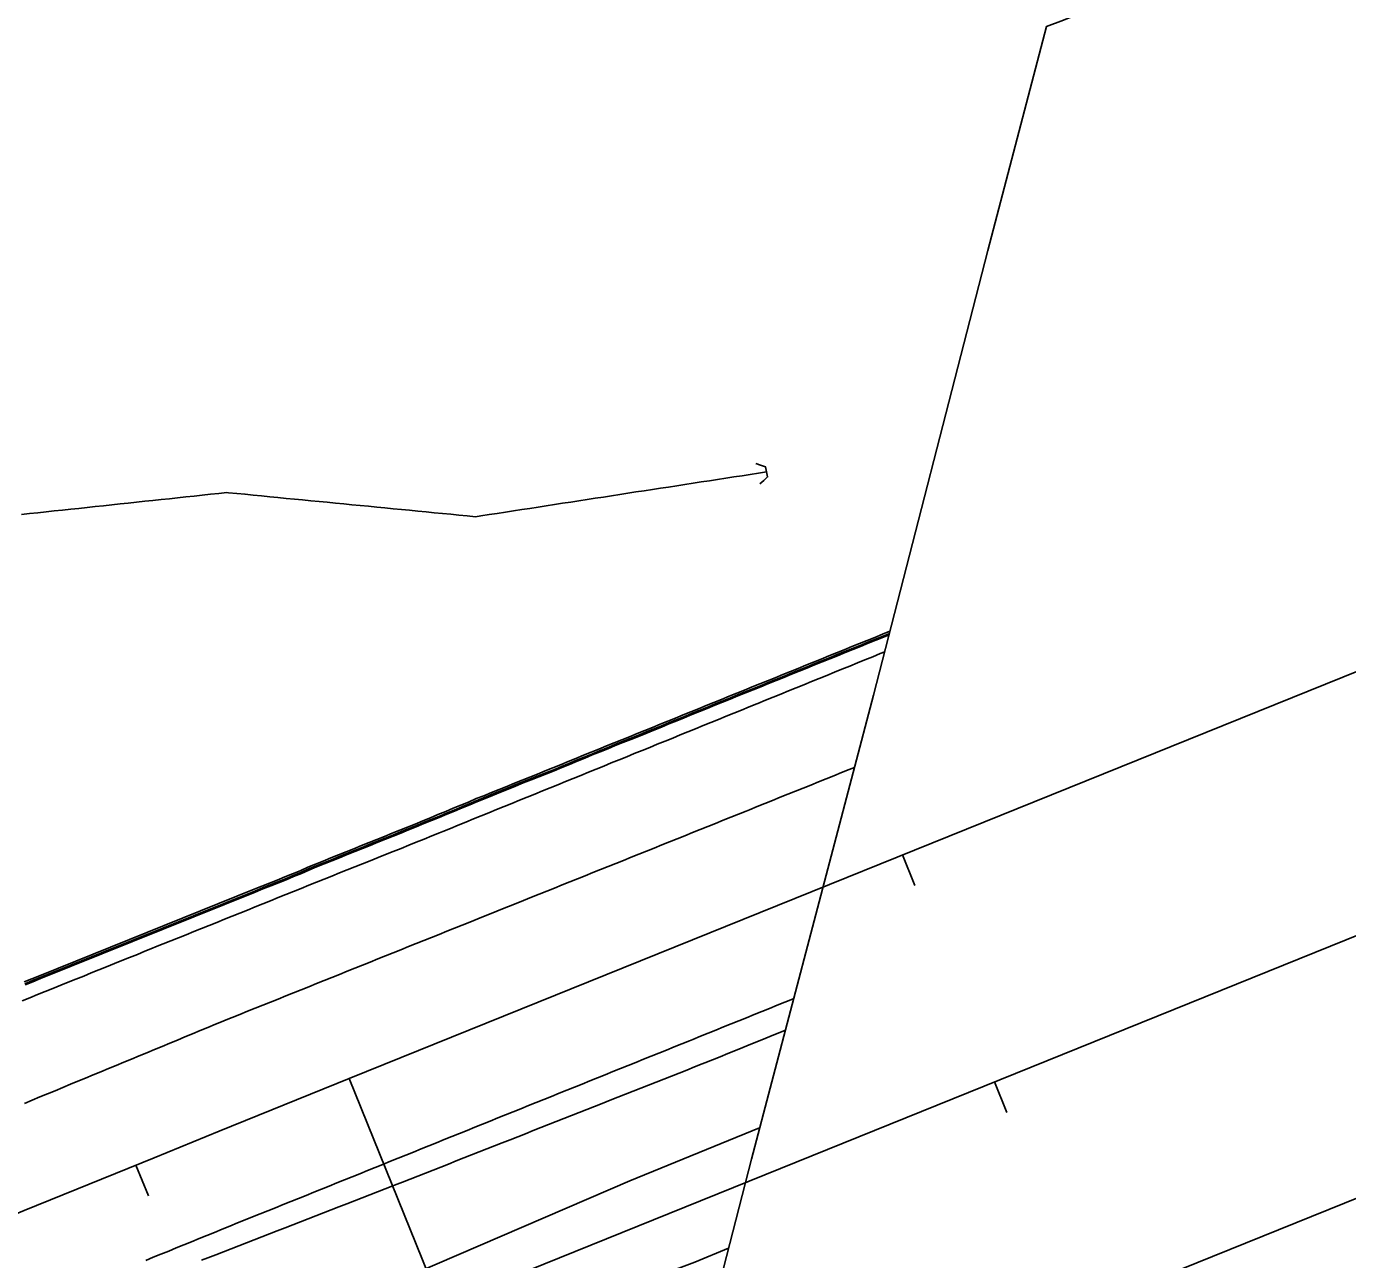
# Model space of a CAD drawing. Extents: x 1901471 to 1963503, y 756461 to 799997.
# Drawn here: x 1929591.2 to 1929750.9, y 773103.1 to 773252.3 of the extents above; entities that cross this region are included whole.
import ezdxf

# ---------------------------------------------------------------- set-up
doc = ezdxf.new("R2010")
doc.units = 0
for name, color, linetype in [('Default', 7, 'Continuous'), ('RD_EX_Bridge', 7, 'Continuous'), ('RD_EX_Conc', 7, 'Continuous'), ('RD_EX_GuardRail', 7, 'Continuous'), ('RD_EX_H2O', 7, 'Continuous'), ('RD_EX_Road', 7, 'Continuous'), ('RD_HC_Cl', 7, 'Continuous'), ('RD_HC_Data', 7, 'Continuous'), ('RD_HC_Data_Tic', 7, 'Continuous')]:
    doc.layers.add(name, color=color, linetype=linetype)

# ---------------------------------------------------------------- blocks, each defined once
blk = doc.blocks.new('CB')
at = {"layer": 'Default'}
blk.add_lwpolyline([(0.11, -0.127), (0.055, -0.095), (0, -0.063), (0, 0), (0, 0.063), (0.055, 0.095), (0.11, 0.127)], dxfattribs=at)

msp = doc.modelspace()

# ---------------------------------------------------------------- linework, layer by layer
at = {"layer": 'RD_EX_Bridge'}
msp.add_lwpolyline([(1929818.94, 773294.47), (1929820.42, 773295.05), (1929810.95, 773258.93), (1929799.22, 773212.87), (1929787.69, 773168.68), (1929776.93, 773126.8), (1929763.63, 773075.59), (1929753.3, 773036.32), (1929747.55, 773014.14), (1929745.54, 773013.39), (1929643.67, 772973.18), (1929641.26, 772972.24), (1929654.2, 773019.46), (1929665.65, 773063.96), (1929678.82, 773115.29), (1929693.58, 773171.39), (1929707.42, 773225.16), (1929714.48, 773252.27), (1929716.57, 773253.04)], close=True, dxfattribs=at)
at = {"layer": 'RD_EX_Conc'}
for points in [[(1929695.57, 773179.13), (1929694.66, 773178.76), (1929693.74, 773178.39), (1929692.81, 773178.01), (1929691.88, 773177.63), (1929690.95, 773177.27), (1929690.03, 773176.89), (1929689.1, 773176.51), (1929688.18, 773176.14), (1929687.25, 773175.76), (1929686.32, 773175.39), (1929685.39, 773175.01), (1929684.47, 773174.64), (1929683.54, 773174.26), (1929682.61, 773173.88), (1929681.69, 773173.51), (1929680.76, 773173.13), (1929679.84, 773172.75), (1929678.9, 773172.4), (1929677.98, 773172.02), (1929677.05, 773171.64), (1929676.12, 773171.27), (1929675.2, 773170.89), (1929674.27, 773170.51), (1929673.34, 773170.14), (1929672.42, 773169.76), (1929671.49, 773169.38), (1929670.57, 773169.01), (1929669.64, 773168.63), (1929668.71, 773168.25), (1929667.79, 773167.88), (1929666.86, 773167.5), (1929665.93, 773167.12), (1929665.01, 773166.75), (1929664.08, 773166.37), (1929663.15, 773166), (1929662.22, 773165.63), (1929661.3, 773165.25), (1929660.37, 773164.87), (1929659.45, 773164.5), (1929658.52, 773164.12), (1929657.59, 773163.74), (1929656.67, 773163.37), (1929655.75, 773162.97), (1929654.82, 773162.59), (1929653.89, 773162.24), (1929652.96, 773161.86), (1929652.04, 773161.48), (1929651.1, 773161.13), (1929650.17, 773160.75), (1929649.25, 773160.37), (1929648.32, 773160), (1929647.4, 773159.62), (1929646.47, 773159.24), (1929645.54, 773158.88), (1929644.63, 773158.47), (1929643.7, 773158.09), (1929642.77, 773157.72), (1929641.85, 773157.34), (1929640.92, 773156.95), (1929640.01, 773156.58), (1929639.08, 773156.21), (1929638.16, 773155.81), (1929637.23, 773155.44), (1929636.3, 773155.07), (1929635.38, 773154.69), (1929634.45, 773154.32), (1929633.52, 773153.95), (1929632.59, 773153.57), (1929631.66, 773153.2), (1929630.74, 773152.83), (1929629.81, 773152.45), (1929628.88, 773152.08), (1929627.95, 773151.71), (1929627.03, 773151.33), (1929626.1, 773150.96), (1929625.17, 773150.59), (1929624.26, 773150.16), (1929623.34, 773149.79), (1929622.41, 773149.42), (1929621.48, 773149.04), (1929620.55, 773148.67), (1929619.63, 773148.3), (1929618.7, 773147.92), (1929592.73, 773137.46), (1929591.8, 773137.08), (1929590.87, 773136.71)], [(1929695.5, 773178.86), (1929694.75, 773178.55), (1929693.82, 773178.17), (1929692.9, 773177.8), (1929691.97, 773177.42), (1929691.04, 773177.05), (1929690.11, 773176.68), (1929689.19, 773176.3), (1929688.26, 773175.92), (1929687.34, 773175.54), (1929686.41, 773175.18), (1929685.48, 773174.8), (1929684.55, 773174.42), (1929683.63, 773174.05), (1929682.7, 773173.67), (1929681.78, 773173.29), (1929680.85, 773172.92), (1929679.92, 773172.54), (1929678.99, 773172.18), (1929678.06, 773171.81), (1929677.14, 773171.43), (1929676.21, 773171.05), (1929675.28, 773170.68), (1929674.36, 773170.3), (1929673.43, 773169.92), (1929672.5, 773169.55), (1929671.58, 773169.17), (1929670.65, 773168.79), (1929669.73, 773168.42), (1929668.8, 773168.04), (1929667.87, 773167.66), (1929666.95, 773167.29), (1929666.02, 773166.91), (1929665.09, 773166.53), (1929664.17, 773166.16), (1929663.24, 773165.79), (1929662.31, 773165.41), (1929661.39, 773165.04), (1929660.46, 773164.66), (1929659.53, 773164.28), (1929658.61, 773163.91), (1929657.68, 773163.53), (1929656.75, 773163.15), (1929655.84, 773162.76), (1929654.91, 773162.38), (1929653.97, 773162.02), (1929653.05, 773161.65), (1929652.12, 773161.27), (1929651.19, 773160.91), (1929650.26, 773160.54), (1929649.33, 773160.16), (1929648.41, 773159.78), (1929647.48, 773159.41), (1929646.56, 773159.03), (1929645.63, 773158.66), (1929644.71, 773158.26), (1929643.79, 773157.88), (1929642.86, 773157.5), (1929641.93, 773157.13), (1929641.01, 773156.74), (1929640.09, 773156.37), (1929639.16, 773155.99), (1929638.24, 773155.6), (1929637.32, 773155.22), (1929636.39, 773154.85), (1929635.46, 773154.48), (1929634.53, 773154.11), (1929633.61, 773153.73), (1929632.68, 773153.36), (1929631.75, 773152.99), (1929630.82, 773152.61), (1929629.89, 773152.24), (1929628.97, 773151.87), (1929628.04, 773151.49), (1929627.11, 773151.12), (1929626.18, 773150.75), (1929625.26, 773150.38), (1929624.35, 773149.95), (1929623.42, 773149.58), (1929622.49, 773149.2), (1929621.57, 773148.83), (1929620.64, 773148.46), (1929619.71, 773148.08), (1929618.78, 773147.71), (1929592.81, 773137.24), (1929591.88, 773136.87), (1929590.96, 773136.49)], [(1929591.01, 773136.37), (1929591.94, 773136.74), (1929592.86, 773137.12), (1929618.83, 773147.58), (1929619.76, 773147.96), (1929620.69, 773148.33), (1929621.62, 773148.7), (1929622.55, 773149.07), (1929623.47, 773149.45), (1929624.4, 773149.82), (1929625.31, 773150.25), (1929626.24, 773150.62), (1929627.16, 773150.99), (1929628.09, 773151.37), (1929629.02, 773151.74), (1929629.95, 773152.11), (1929630.87, 773152.49), (1929631.8, 773152.86), (1929632.73, 773153.23), (1929633.66, 773153.6), (1929634.59, 773153.98), (1929635.51, 773154.35), (1929636.44, 773154.72), (1929637.37, 773155.1), (1929638.3, 773155.47), (1929639.22, 773155.86), (1929640.14, 773156.24), (1929641.06, 773156.61), (1929641.99, 773157), (1929642.91, 773157.37), (1929643.84, 773157.75), (1929644.76, 773158.13), (1929645.68, 773158.54), (1929646.61, 773158.9), (1929647.53, 773159.28), (1929648.46, 773159.66), (1929649.39, 773160.03), (1929650.31, 773160.41), (1929651.24, 773160.79), (1929652.17, 773161.14), (1929653.1, 773161.52), (1929654.03, 773161.9), (1929654.96, 773162.25), (1929655.89, 773162.63), (1929656.81, 773163.03), (1929657.73, 773163.4), (1929658.66, 773163.78), (1929659.58, 773164.16), (1929660.51, 773164.53), (1929661.44, 773164.91), (1929662.36, 773165.29), (1929663.29, 773165.66), (1929664.22, 773166.03), (1929665.15, 773166.41), (1929666.07, 773166.78), (1929667, 773167.16), (1929667.93, 773167.54), (1929668.85, 773167.91), (1929669.78, 773168.29), (1929670.7, 773168.67), (1929671.63, 773169.04), (1929672.56, 773169.42), (1929673.48, 773169.8), (1929674.41, 773170.17), (1929675.34, 773170.55), (1929676.26, 773170.93), (1929677.19, 773171.3), (1929678.11, 773171.68), (1929679.04, 773172.06), (1929679.97, 773172.41), (1929680.9, 773172.79), (1929681.83, 773173.17), (1929682.75, 773173.54), (1929683.68, 773173.92), (1929684.61, 773174.3), (1929685.53, 773174.67), (1929686.46, 773175.05), (1929687.39, 773175.42), (1929688.31, 773175.79), (1929689.24, 773176.17), (1929690.17, 773176.55), (1929691.09, 773176.92), (1929692.02, 773177.29), (1929692.95, 773177.67), (1929693.88, 773178.05), (1929694.8, 773178.42), (1929695.46, 773178.69)]]:
    msp.add_lwpolyline(points, dxfattribs=at)
at = {"layer": 'RD_EX_GuardRail'}
msp.add_lwpolyline([(1929676.06, 773104.53), (1929671.98, 773102.84), (1929624.89, 773085.14), (1929576.73, 773066.68), (1929525.29, 773046.77), (1929492.87, 773034.4), (1929447.28, 773015.49), (1929442.21, 773013.59), (1929441.36, 773014.45), (1929441.45, 773015.09), (1929442, 773015.64), (1929492.93, 773037.07), (1929519.44, 773048.83), (1929560.5, 773067.07), (1929602.92, 773086.01), (1929632.95, 773099.24), (1929664.11, 773112.66), (1929679.81, 773119.07)], dxfattribs=at)
at = {"layer": 'RD_EX_H2O'}
msp.add_lwpolyline([(1929680.65, 773198.4), (1929679.66, 773198.24), (1929678.68, 773198.09), (1929677.69, 773197.94), (1929676.7, 773197.79), (1929675.72, 773197.64), (1929674.73, 773197.48), (1929673.74, 773197.33), (1929672.76, 773197.18), (1929671.77, 773197.03), (1929670.78, 773196.88), (1929669.8, 773196.73), (1929668.81, 773196.57), (1929667.82, 773196.42), (1929666.84, 773196.27), (1929665.85, 773196.12), (1929664.86, 773195.97), (1929663.88, 773195.81), (1929662.89, 773195.66), (1929661.9, 773195.51), (1929660.92, 773195.36), (1929659.93, 773195.21), (1929658.95, 773195.06), (1929657.96, 773194.9), (1929656.97, 773194.75), (1929655.99, 773194.6), (1929655, 773194.45), (1929654.01, 773194.3), (1929653.03, 773194.14), (1929652.04, 773193.99), (1929651.05, 773193.84), (1929650.07, 773193.69), (1929649.08, 773193.54), (1929648.09, 773193.38), (1929647.11, 773193.23), (1929646.12, 773193.08), (1929645.45, 773192.98), (1929644.45, 773193.07), (1929643.46, 773193.17), (1929642.46, 773193.27), (1929641.47, 773193.36), (1929640.47, 773193.46), (1929639.48, 773193.56), (1929638.48, 773193.66), (1929637.49, 773193.75), (1929636.49, 773193.85), (1929635.5, 773193.95), (1929634.5, 773194.04), (1929633.51, 773194.14), (1929632.51, 773194.24), (1929631.52, 773194.33), (1929630.52, 773194.43), (1929629.53, 773194.53), (1929628.53, 773194.62), (1929627.54, 773194.72), (1929626.54, 773194.82), (1929625.55, 773194.91), (1929624.55, 773195.01), (1929623.56, 773195.11), (1929622.56, 773195.2), (1929621.57, 773195.3), (1929620.57, 773195.4), (1929619.58, 773195.49), (1929618.58, 773195.59), (1929617.59, 773195.69), (1929617.59, 773195.69), (1929616.59, 773195.79), (1929615.6, 773195.88), (1929615.4, 773195.9), (1929614.41, 773195.79), (1929613.41, 773195.69), (1929612.42, 773195.58), (1929611.43, 773195.48), (1929610.43, 773195.37), (1929609.44, 773195.26), (1929608.44, 773195.16), (1929607.45, 773195.05), (1929606.45, 773194.94), (1929605.46, 773194.84), (1929604.47, 773194.73), (1929603.47, 773194.62), (1929602.48, 773194.52), (1929601.48, 773194.41), (1929600.49, 773194.3), (1929599.49, 773194.2), (1929598.5, 773194.09), (1929597.51, 773193.99), (1929596.51, 773193.88), (1929595.52, 773193.77), (1929594.52, 773193.67), (1929593.53, 773193.56), (1929592.53, 773193.45), (1929591.54, 773193.35), (1929590.55, 773193.24)], dxfattribs=at)
at = {"layer": 'RD_EX_Road'}
for points in [[(1929590.66, 773134.43), (1929591.59, 773134.81), (1929592.51, 773135.18), (1929593.44, 773135.56), (1929594.37, 773135.93), (1929595.3, 773136.31), (1929596.22, 773136.68), (1929597.15, 773137.05), (1929598.08, 773137.43), (1929599, 773137.8), (1929599.93, 773138.18), (1929600.86, 773138.55), (1929601.79, 773138.93), (1929602.71, 773139.3), (1929603.64, 773139.68), (1929604.57, 773140.05), (1929605.49, 773140.43), (1929606.42, 773140.8), (1929606.76, 773140.94), (1929607.69, 773141.31), (1929608.62, 773141.68), (1929609.55, 773142.06), (1929610.47, 773142.43), (1929611.4, 773142.8), (1929612.33, 773143.18), (1929613.26, 773143.55), (1929614.18, 773143.92), (1929615.11, 773144.29), (1929616.04, 773144.67), (1929616.97, 773145.04), (1929617.9, 773145.41), (1929618.82, 773145.79), (1929619.75, 773146.16), (1929620.68, 773146.53), (1929621.61, 773146.91), (1929622.53, 773147.28), (1929623.46, 773147.65), (1929624.39, 773148.02), (1929625.32, 773148.4), (1929626.24, 773148.77), (1929627.17, 773149.14), (1929628.1, 773149.52), (1929629.03, 773149.89), (1929629.95, 773150.26), (1929630.88, 773150.64), (1929631.81, 773151.01), (1929632.74, 773151.38), (1929633.67, 773151.75), (1929634.59, 773152.13), (1929635.52, 773152.5), (1929636.45, 773152.87), (1929637.38, 773153.25), (1929638.3, 773153.62), (1929639.23, 773153.99), (1929640.16, 773154.37), (1929641.09, 773154.74), (1929641.51, 773154.91), (1929642.43, 773155.29), (1929643.36, 773155.66), (1929644.28, 773156.04), (1929645.21, 773156.42), (1929646.14, 773156.79), (1929647.06, 773157.17), (1929647.99, 773157.55), (1929648.92, 773157.92), (1929649.84, 773158.3), (1929650.77, 773158.68), (1929651.7, 773159.05), (1929652.62, 773159.43), (1929653.55, 773159.81), (1929654.47, 773160.18), (1929655.4, 773160.56), (1929656.33, 773160.94), (1929657.25, 773161.31), (1929658.18, 773161.69), (1929659.11, 773162.07), (1929660.03, 773162.44), (1929660.96, 773162.82), (1929661.88, 773163.2), (1929662.81, 773163.57), (1929663.74, 773163.95), (1929664.66, 773164.33), (1929665.59, 773164.7), (1929666.52, 773165.08), (1929667.44, 773165.46), (1929668.37, 773165.84), (1929669.3, 773166.21), (1929670.22, 773166.59), (1929671.15, 773166.97), (1929672.07, 773167.34), (1929673, 773167.72), (1929673.93, 773168.1), (1929674.85, 773168.47), (1929675.78, 773168.85), (1929676.71, 773169.23), (1929677.63, 773169.6), (1929678.56, 773169.98), (1929679.48, 773170.36), (1929679.59, 773170.4), (1929680.51, 773170.78), (1929681.44, 773171.15), (1929682.37, 773171.53), (1929683.29, 773171.91), (1929684.22, 773172.28), (1929685.14, 773172.66), (1929686.07, 773173.04), (1929687, 773173.41), (1929687.92, 773173.79), (1929688.85, 773174.17), (1929689.77, 773174.54), (1929690.7, 773174.92), (1929691.63, 773175.3), (1929692.55, 773175.68), (1929693.48, 773176.05), (1929694.4, 773176.43), (1929694.93, 773176.64)], [(1929691.28, 773162.65), (1929690.65, 773162.4), (1929689.72, 773162.03), (1929688.8, 773161.65), (1929687.87, 773161.28), (1929686.94, 773160.91), (1929686.01, 773160.53), (1929685.09, 773160.16), (1929684.16, 773159.79), (1929683.23, 773159.41), (1929682.3, 773159.04), (1929681.38, 773158.66), (1929680.45, 773158.29), (1929679.52, 773157.92), (1929678.59, 773157.54), (1929678.19, 773157.38), (1929677.26, 773157.01), (1929676.33, 773156.63), (1929675.4, 773156.26), (1929674.48, 773155.89), (1929673.55, 773155.52), (1929672.62, 773155.14), (1929671.69, 773154.77), (1929670.77, 773154.4), (1929669.84, 773154.03), (1929668.91, 773153.65), (1929667.98, 773153.28), (1929667.05, 773152.91), (1929666.13, 773152.54), (1929665.2, 773152.16), (1929664.27, 773151.79), (1929663.34, 773151.42), (1929662.42, 773151.04), (1929661.49, 773150.67), (1929660.56, 773150.3), (1929659.63, 773149.93), (1929658.7, 773149.55), (1929657.78, 773149.18), (1929656.85, 773148.81), (1929655.92, 773148.44), (1929654.99, 773148.06), (1929654.07, 773147.69), (1929653.14, 773147.32), (1929652.21, 773146.95), (1929651.28, 773146.57), (1929650.36, 773146.2), (1929649.43, 773145.83), (1929648.5, 773145.46), (1929647.57, 773145.08), (1929646.64, 773144.71), (1929645.72, 773144.34), (1929644.79, 773143.96), (1929643.86, 773143.59), (1929642.93, 773143.22), (1929642.01, 773142.85), (1929641.08, 773142.47), (1929640.15, 773142.1), (1929639.22, 773141.73), (1929638.29, 773141.36), (1929637.37, 773140.98), (1929636.44, 773140.61), (1929635.51, 773140.24), (1929634.58, 773139.87), (1929633.66, 773139.49), (1929632.73, 773139.12), (1929631.8, 773138.75), (1929630.87, 773138.37), (1929629.95, 773138), (1929629.02, 773137.63), (1929628.09, 773137.26), (1929627.16, 773136.88), (1929626.23, 773136.51), (1929625.31, 773136.14), (1929624.38, 773135.77), (1929623.45, 773135.39), (1929622.52, 773135.02), (1929621.6, 773134.65), (1929620.67, 773134.28), (1929619.74, 773133.9), (1929618.81, 773133.53), (1929617.88, 773133.16), (1929616.96, 773132.78), (1929616.03, 773132.41), (1929615.1, 773132.04), (1929614.95, 773131.98), (1929614.02, 773131.6), (1929613.1, 773131.21), (1929612.18, 773130.83), (1929611.25, 773130.45), (1929610.33, 773130.07), (1929609.41, 773129.68), (1929608.48, 773129.3), (1929607.56, 773128.92), (1929606.63, 773128.54), (1929605.71, 773128.15), (1929604.79, 773127.77), (1929603.86, 773127.39), (1929602.94, 773127), (1929602.01, 773126.62), (1929601.09, 773126.24), (1929600.17, 773125.86), (1929599.24, 773125.47), (1929598.32, 773125.09), (1929597.39, 773124.71), (1929596.47, 773124.33), (1929595.55, 773123.94), (1929594.62, 773123.56), (1929593.7, 773123.18), (1929592.77, 773122.8), (1929591.85, 773122.41), (1929590.93, 773122.03)], [(1929605.58, 773103.03), (1929606.5, 773103.41), (1929607.43, 773103.78), (1929608.36, 773104.16), (1929609.28, 773104.54), (1929610.21, 773104.92), (1929611.13, 773105.29), (1929612.06, 773105.67), (1929612.99, 773106.05), (1929613.91, 773106.43), (1929614.84, 773106.8), (1929615.76, 773107.18), (1929616.69, 773107.56), (1929617.62, 773107.94), (1929618.48, 773108.29), (1929619.41, 773108.66), (1929620.34, 773109.03), (1929621.26, 773109.41), (1929622.19, 773109.78), (1929623.12, 773110.16), (1929624.05, 773110.53), (1929624.97, 773110.9), (1929625.9, 773111.28), (1929626.83, 773111.65), (1929627.76, 773112.03), (1929628.68, 773112.4), (1929629.61, 773112.77), (1929630.54, 773113.15), (1929631.46, 773113.52), (1929632.39, 773113.9), (1929633.32, 773114.27), (1929634.25, 773114.64), (1929635.17, 773115.02), (1929636.1, 773115.39), (1929637.03, 773115.77), (1929637.96, 773116.14), (1929638.88, 773116.52), (1929639.81, 773116.89), (1929640.74, 773117.26), (1929641.66, 773117.64), (1929642.59, 773118.01), (1929643.52, 773118.39), (1929644.45, 773118.76), (1929645.37, 773119.13), (1929646.3, 773119.51), (1929647.23, 773119.88), (1929648.16, 773120.26), (1929649.08, 773120.63), (1929650.01, 773121), (1929650.94, 773121.38), (1929651.87, 773121.75), (1929652.79, 773122.13), (1929653.72, 773122.5), (1929654.65, 773122.87), (1929655.57, 773123.25), (1929656.5, 773123.62), (1929657.43, 773124), (1929658.36, 773124.37), (1929659.28, 773124.74), (1929660.21, 773125.12), (1929661.14, 773125.49), (1929662.07, 773125.87), (1929662.99, 773126.24), (1929663.92, 773126.61), (1929664.85, 773126.99), (1929665.77, 773127.36), (1929666.7, 773127.74), (1929667.63, 773128.11), (1929668.56, 773128.48), (1929669.48, 773128.86), (1929670.41, 773129.23), (1929671.34, 773129.61), (1929671.74, 773129.77), (1929672.67, 773130.14), (1929673.6, 773130.52), (1929674.52, 773130.89), (1929675.45, 773131.27), (1929676.38, 773131.64), (1929677.3, 773132.02), (1929678.23, 773132.39), (1929679.16, 773132.77), (1929680.08, 773133.14), (1929681.01, 773133.52), (1929681.94, 773133.89), (1929682.87, 773134.27), (1929683.79, 773134.64), (1929683.92, 773134.7)], [(1929612.34, 773103.06), (1929613.11, 773103.36), (1929614.04, 773103.72), (1929614.97, 773104.08), (1929615.9, 773104.44), (1929616.83, 773104.8), (1929617.77, 773105.17), (1929618.7, 773105.53), (1929619.63, 773105.89), (1929620.56, 773106.25), (1929621.49, 773106.61), (1929622.43, 773106.98), (1929623.36, 773107.34), (1929624.29, 773107.7), (1929625.22, 773108.06), (1929626.15, 773108.42), (1929627.09, 773108.79), (1929628.02, 773109.15), (1929628.95, 773109.51), (1929629.88, 773109.87), (1929630.81, 773110.23), (1929631.75, 773110.6), (1929632.68, 773110.96), (1929633.61, 773111.32), (1929634.54, 773111.68), (1929635.47, 773112.05), (1929635.68, 773112.13), (1929636.61, 773112.49), (1929637.54, 773112.86), (1929638.47, 773113.23), (1929639.4, 773113.59), (1929640.33, 773113.96), (1929641.26, 773114.33), (1929642.19, 773114.69), (1929643.12, 773115.06), (1929644.05, 773115.43), (1929644.98, 773115.79), (1929645.91, 773116.16), (1929646.84, 773116.53), (1929647.77, 773116.9), (1929648.7, 773117.26), (1929649.63, 773117.63), (1929650.56, 773118), (1929651.49, 773118.36), (1929652.42, 773118.73), (1929653.35, 773119.1), (1929654.28, 773119.46), (1929655.21, 773119.83), (1929656.14, 773120.2), (1929657.07, 773120.56), (1929658, 773120.93), (1929658.93, 773121.3), (1929659.86, 773121.66), (1929660.79, 773122.03), (1929661.72, 773122.4), (1929662.65, 773122.76), (1929663.58, 773123.13), (1929664.51, 773123.5), (1929665.44, 773123.86), (1929666.37, 773124.23), (1929667.3, 773124.6), (1929668.23, 773124.96), (1929669.16, 773125.33), (1929670.09, 773125.7), (1929671.02, 773126.06), (1929671.95, 773126.43), (1929672.88, 773126.8), (1929673.17, 773126.92), (1929674.1, 773127.3), (1929675.03, 773127.67), (1929675.95, 773128.05), (1929676.88, 773128.43), (1929677.8, 773128.8), (1929678.73, 773129.18), (1929679.66, 773129.56), (1929680.58, 773129.93), (1929681.51, 773130.31), (1929682.44, 773130.69), (1929682.92, 773130.89)]]:
    msp.add_lwpolyline(points, dxfattribs=at)
at = {"layer": 'RD_HC_Cl'}
for p, q in [((1938541.05, 776727.63), (1929630.2, 773125.03)), ((1938552.08, 776700.34), (1929639.84, 773096.99)), ((1938563.17, 776672.89), (1929646.86, 773068.07))]:
    msp.add_line(p, q, dxfattribs=at)
msp.add_arc((1933934.02, 762479.74), 11482.38, 112.01316, 122.84589, dxfattribs=at)
at = {"layer": 'RD_HC_Data'}
msp.add_line((1929630.2, 773125.03), (1929675.57, 773012.81), dxfattribs=at)
at = {"layer": 'RD_HC_Data_Tic'}
for p, q in [((1929697.09, 773152.07), (1929698.59, 773148.36)), ((1929708.19, 773124.62), (1929709.69, 773120.91)), ((1929604.39, 773114.56), (1929605.9, 773110.85))]:
    msp.add_line(p, q, dxfattribs=at)

# ---------------------------------------------------------------- block references
at = {"layer": 'RD_EX_Bridge', "xscale": 9.842519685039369, "yscale": 9.842519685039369, "rotation": -168.231813}
msp.add_blockref('CB', (1929680.65, 773198.4), dxfattribs=at)

doc.saveas('drawing.dxf')
